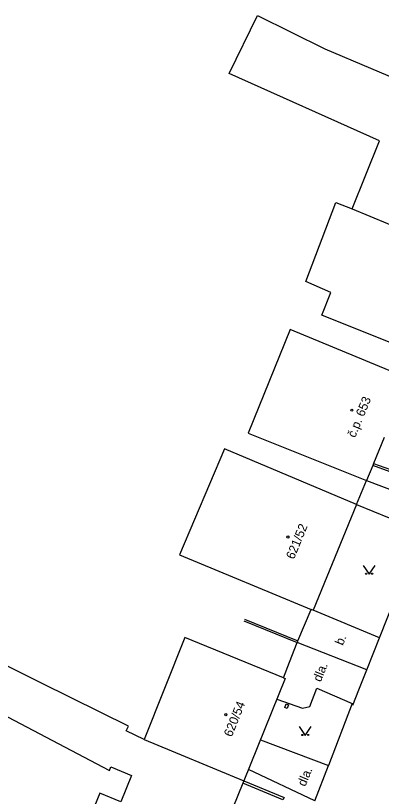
# Model space of a CAD drawing. Extents: x -577457 to -568404, y -1208466 to -1201387.
# Drawn here: x -568860.8 to -568830.1, y -1203655 to -1203589.6 of the extents above; entities that cross this region are included whole.
import ezdxf

# ---------------------------------------------------------------- set-up
doc = ezdxf.new("R2010")
doc.units = 0
for name, color, linetype in [('BUDOVY_MĚŘ', 7, 'Continuous'), ('BUDOVY_NEMĚŘ', 7, 'Continuous'), ('OBVOD_PILÍŘE', 7, 'Continuous'), ('POMOC_POPIS', 7, 'Continuous'), ('ROZHRANÍ_PLOCH', 7, 'Continuous'), ('ZN_BUDOV', 7, 'Continuous'), ('ZN_DOPLŇKOVÉ', 7, 'Continuous'), ('ZN_KULTUR', 7, 'Continuous'), ('Č_POPIS_ORIENT', 7, 'Continuous')]:
    doc.layers.add(name, color=color, linetype=linetype)

msp = doc.modelspace()

# ---------------------------------------------------------------- linework, layer by layer
at = {"layer": 'BUDOVY_MĚŘ'}
for points in [[(-568829.88, -1203624.91), (-568830.77, -1203627.08)], [(-568830.85, -1203627.27), (-568831.36, -1203628.51)], [(-568830.77, -1203627.08), (-568830.85, -1203627.27)], [(-568832.2, -1203630.53), (-568835.83, -1203639.38)], [(-568835.83, -1203639.38), (-568836, -1203639.31)], [(-568838.19, -1203645.09), (-568841.64, -1203653.66)], [(-568838.33, -1203645.03), (-568838.19, -1203645.09)], [(-568841.64, -1203653.66), (-568841.73, -1203653.87)], [(-568841.73, -1203653.87), (-568844.96, -1203661.84)]]:
    msp.add_lwpolyline(points, dxfattribs=at)
at = {"layer": 'BUDOVY_NEMĚŘ'}
for points in [[(-568832.58, -1203605.77), (-568830.27, -1203600.07), (-568842.88, -1203594.45), (-568840.51, -1203589.59), (-568834.85, -1203592.37), (-568827.22, -1203595.6), (-568819.62, -1203598.7)], [(-568827.09, -1203617.89), (-568835.12, -1203614.68), (-568834.36, -1203612.78), (-568836.46, -1203611.85), (-568833.94, -1203605.24), (-568832.58, -1203605.77), (-568823.7, -1203609.45)], [(-568827.86, -1203619.98), (-568837.77, -1203615.87), (-568841.27, -1203624.55), (-568831.36, -1203628.51)], [(-568832.2, -1203630.53), (-568843.28, -1203625.87), (-568847.03, -1203634.74), (-568836, -1203639.31)], [(-568838.33, -1203645.03), (-568846.58, -1203641.67), (-568850.01, -1203650.21), (-568841.64, -1203653.66)], [(-568850.01, -1203650.21), (-568851.51, -1203649.47), (-568851.32, -1203649.09), (-568853.64, -1203647.95), (-568858.67, -1203645.47), (-568862, -1203643.79), (-568864.54, -1203642.52), (-568866.26, -1203645.79), (-568852.91, -1203652.79), (-568852.78, -1203652.49), (-568851.06, -1203653.21), (-568851.95, -1203655.43), (-568853.71, -1203654.7), (-568855.04, -1203657.97), (-568853.34, -1203658.86), (-568854.57, -1203661.11), (-568847.67, -1203664.69)]]:
    msp.add_lwpolyline(points, dxfattribs=at)
at = {"layer": 'OBVOD_PILÍŘE'}
msp.add_lwpolyline([(-568837.96, -1203647.45), (-568838.02, -1203647.6), (-568838.22, -1203647.52), (-568838.1, -1203647.22), (-568837.9, -1203647.3), (-568837.96, -1203647.45)], dxfattribs=at)
at = {"layer": 'ROZHRANÍ_PLOCH'}
for points in [[(-568831.36, -1203628.51), (-568825.89, -1203630.57)], [(-568832.2, -1203630.53), (-568826.74, -1203632.76)], [(-568830.28, -1203641.69), (-568826.74, -1203632.76)], [(-568830.28, -1203641.69), (-568835.83, -1203639.38)], [(-568831.34, -1203644.36), (-568830.28, -1203641.69)], [(-568831.34, -1203644.36), (-568837.17, -1203642.07)], [(-568832.01, -1203646.04), (-568831.34, -1203644.36)], [(-568836.12, -1203647.44), (-568835.54, -1203645.89)], [(-568835.54, -1203645.89), (-568832.56, -1203647.18)], [(-568832.52, -1203647.33), (-568832.01, -1203646.04)], [(-568838.89, -1203646.83), (-568836.73, -1203647.57)], [(-568832.56, -1203647.18), (-568834.56, -1203652.38)], [(-568836.73, -1203647.57), (-568836.12, -1203647.44)], [(-568840.26, -1203650.23), (-568834.56, -1203652.38)], [(-568835.69, -1203655.34), (-568834.56, -1203652.38)], [(-568835.69, -1203655.34), (-568841.26, -1203652.72)]]:
    msp.add_lwpolyline(points, dxfattribs=at)
at = {"layer": 'ZN_BUDOV'}
for centre in [(-568832.59, -1203622.63), (-568837.95, -1203633.25), (-568843.15, -1203648.12)]:
    msp.add_circle(centre, 0.0875, dxfattribs=at)
at = {"layer": 'ZN_DOPLŇKOVÉ'}
for points in [[(-568827.48, -1203628.33), (-568827.53, -1203628.46), (-568830.85, -1203627.27)], [(-568830.77, -1203627.08), (-568827.46, -1203628.27), (-568827.48, -1203628.33)], [(-568832.2, -1203630.53), (-568831.36, -1203628.51)], [(-568837.11, -1203641.93), (-568836, -1203639.31)], [(-568841.64, -1203640.27), (-568837.17, -1203642.07)], [(-568841.58, -1203640.13), (-568837.11, -1203641.93)], [(-568837.17, -1203642.07), (-568837.11, -1203641.93)], [(-568837.82, -1203643.73), (-568837.17, -1203642.07)], [(-568838.33, -1203645.03), (-568837.82, -1203643.73)], [(-568841.64, -1203653.66), (-568838.28, -1203655.05), (-568838.37, -1203655.26), (-568841.73, -1203653.87)]]:
    msp.add_lwpolyline(points, dxfattribs=at)
at = {"layer": 'ZN_KULTUR'}
for points in [[(-568831.65, -1203635.62), (-568831.15, -1203636.37), (-568830.65, -1203635.62)], [(-568837, -1203649.12), (-568836.5, -1203649.87), (-568836, -1203649.12)]]:
    msp.add_lwpolyline(points, dxfattribs=at)
for centre in [(-568831.4, -1203636.32), (-568830.9, -1203636.32), (-568836.75, -1203649.82), (-568836.25, -1203649.82)]:
    msp.add_circle(centre, 0.05, dxfattribs=at)

# ---------------------------------------------------------------- texts
at = {"layer": 'POMOC_POPIS'}
for s, rotation, p in [('b.', 67.60002, (-568833.35, -1203642.38)), ('dla.', 68.07002, (-568835.2, -1203645.43)), ('dla.', 67.40997, (-568836.5, -1203654.19))]:
    msp.add_text(s, height=0.75, rotation=rotation, dxfattribs=at).set_placement(p)
at = {"layer": 'Č_POPIS_ORIENT'}
for s, rotation, p in [('č.p. 653', 67.68998, (-568832.32, -1203624.98)), ('621/52', 67.70001, (-568837.45, -1203635.17)), ('620/54', 68.07002, (-568842.66, -1203650.04))]:
    msp.add_text(s, height=0.75, rotation=rotation, dxfattribs=at).set_placement(p)

doc.saveas('drawing.dxf')
